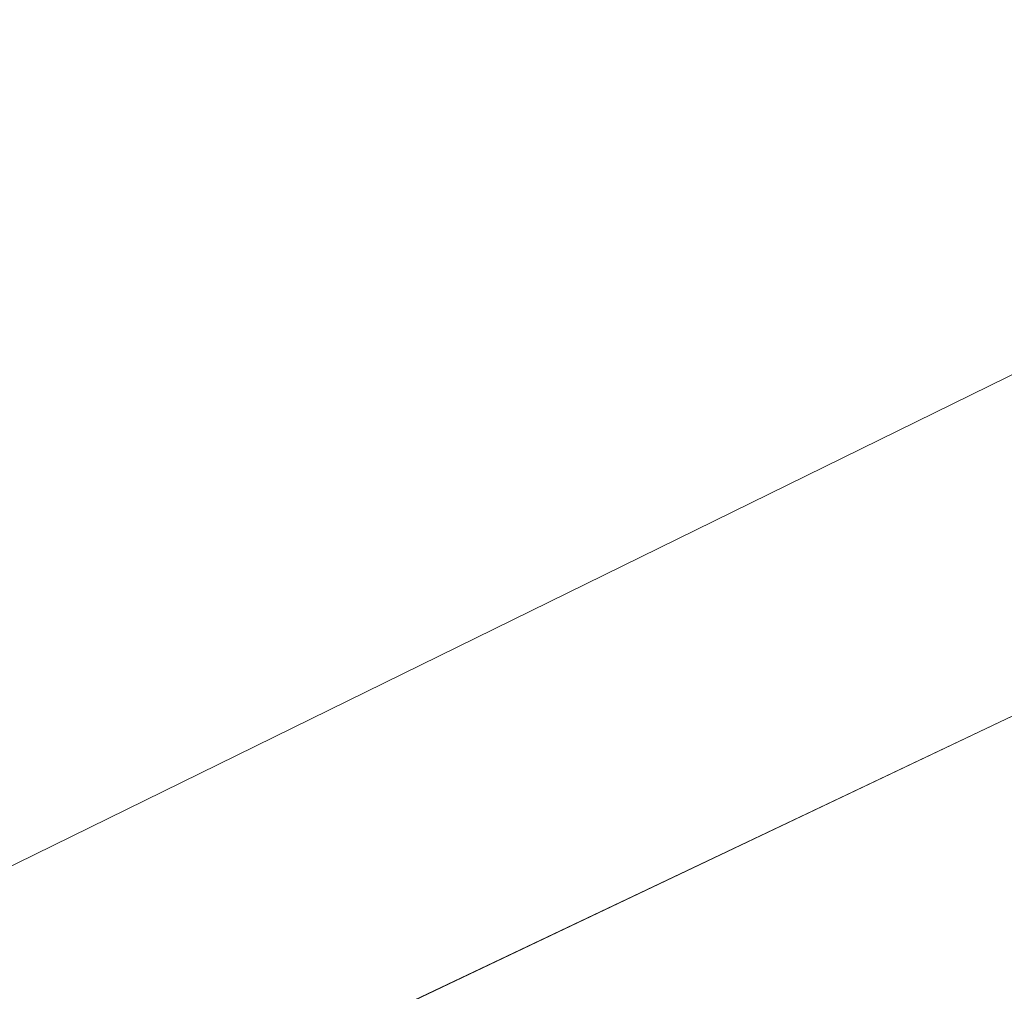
# Model space of a CAD drawing. Header units: metres. Extents: x 163543 to 168130, y 402678 to 405437.
# Tile 556 of 656: x 165491.68 to 165493.84, y 403904.48 to 403906.61. Entities that reach past the tile are written whole.
import ezdxf

# ---------------------------------------------------------------- set-up
doc = ezdxf.new("R2010")
doc.units = ezdxf.units.M
for name, color, linetype, lineweight in [('X-CA190022.004-UO-BGT_Ondergrond$0$GE_203_VGOHaag_Lijn_GEM', 253, 'X-CA190022.004-UO-BGT_Ondergrond$0$Heg', 9), ('X-CA190022.004-UO-BGT_Ondergrond$0$GE_401_OTDErf_Vlak_GEM', 253, 'Continuous', 9), ('X-CA190022.004-UO-BGT_Ondergrond$0$GE_479_BTDGroenvoorziening_grasenkruida_GEM', 253, 'Continuous', 9), ('X-CA190022.004-UO-KAD_Percelen$0$B-WE-KG-GRENS_PERCEEL-GV', 150, 'Continuous', 9)]:
    doc.layers.add(name, color=color, linetype=linetype, lineweight=lineweight)
doc.linetypes.add('X-CA190022.004-UO-BGT_Ondergrond$0$Heg', pattern='A,5,-1.5,[2,dgnlstyle-meierijstad.shx,S=0.007937,R=45,X=0,Y=0],-1.5', length=8)

msp = doc.modelspace()

# ---------------------------------------------------------------- linework, layer by layer
at = {"layer": 'X-CA190022.004-UO-BGT_Ondergrond$0$GE_203_VGOHaag_Lijn_GEM'}
msp.add_line((165499.634, 403908.667), (165487.482, 403902.701), dxfattribs=at)
at = {"layer": 'X-CA190022.004-UO-BGT_Ondergrond$0$GE_401_OTDErf_Vlak_GEM', "flags": 128}
msp.add_lwpolyline([(165538.32, 403862.77), (165503.758, 403822.41), (165496.379, 403813.731), (165496.378, 403813.731), (165485.591, 403811.388), (165481.789, 403813.869), (165481.78, 403813.875), (165476.379, 403837.959), (165475.856, 403840.688), (165471.251, 403861.21), (165478.197, 403864.547), (165481.737, 403866.247), (165491.124, 403870.755), (165512.35, 403880.95), (165510.661, 403882.579), (165509.24, 403883.95), (165508.858, 403883.764), (165504.2, 403888.18), (165501.75, 403890.633), (165487.482, 403902.701), (165499.634, 403908.667), (165524.544, 403920.283)], dxfattribs=at)
at = {"layer": 'X-CA190022.004-UO-BGT_Ondergrond$0$GE_479_BTDGroenvoorziening_grasenkruida_GEM', "flags": 128}
msp.add_lwpolyline([(165524.544, 403920.283), (165499.634, 403908.667), (165487.482, 403902.701), (165501.75, 403890.633), (165504.2, 403888.18), (165503.307, 403887.747), (165502.733, 403887.468), (165468.64, 403870.919), (165469.04, 403872.87), (165470.412, 403879.566)], dxfattribs=at)
at = {"layer": 'X-CA190022.004-UO-KAD_Percelen$0$B-WE-KG-GRENS_PERCEEL-GV', "flags": 128}
for points in [[(165206.02, 403764.38), (165414.648, 403867.011), (165488.008, 403902.301), (165500.095, 403908.046), (165516.162, 403915.666), (165529.8, 403922.245), (165525.447, 403925.461), (165439.548, 403884.215), (165377.01, 403853.973), (165312.395, 403823.042), (165261.19, 403798.093), (165219.371, 403778.022), (165203.794, 403770.499)], [(165544.369, 403869.579), (165505.303, 403903.521), (165500.095, 403908.046), (165488.008, 403902.301), (165512.515, 403881.147), (165523.967, 403871.262), (165536.316, 403860.6), (165536.643, 403860.314)]]:
    msp.add_lwpolyline(points, close=True, dxfattribs=at)

doc.saveas('drawing.dxf')
